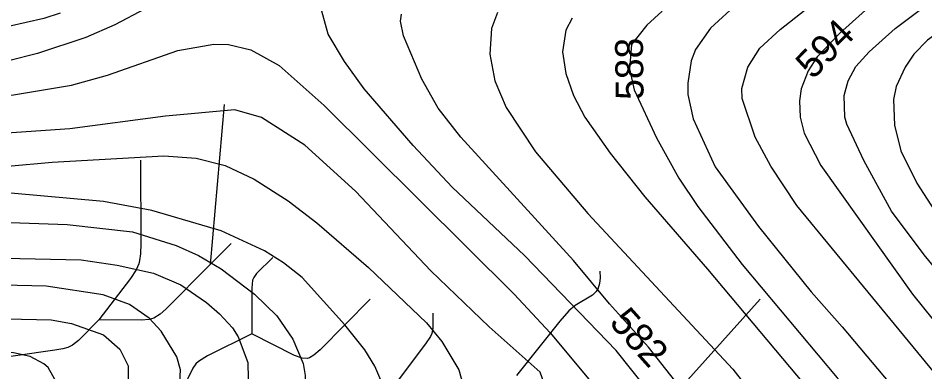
# Model space of a CAD drawing. Extents: x -709584 to -702006, y -1161789 to -1157496.
# Drawn here: x -708901 to -708575.3, y -1160205.6 to -1160078.5 of the extents above; entities that cross this region are included whole.
import ezdxf

# ---------------------------------------------------------------- set-up
doc = ezdxf.new("R2010")
doc.units = 0
for name, color, linetype in [('120_vrstevnice hlavní', 7, 'Continuous'), ('121_vrstevnice hlavní_popis', 7, 'Continuous'), ('122_vrstevnice základní', 7, 'Continuous'), ('411_akumulovaný odtok', 7, 'Continuous')]:
    doc.layers.add(name, color=color, linetype=linetype)

msp = doc.modelspace()

# ---------------------------------------------------------------- linework, layer by layer
at = {"layer": '120_vrstevnice hlavní'}
for points in [[(-708818.23, -1160415.36), (-708809.83, -1160409.58), (-708786.98, -1160388.31), (-708775.7, -1160375.44), (-708744.89, -1160337.54), (-708732.89, -1160321.92), (-708715.38, -1160301.53), (-708700.2, -1160287.93), (-708688.33, -1160278.82), (-708672.13, -1160267.68), (-708666.35, -1160261.17), (-708664.18, -1160256.4), (-708663.02, -1160246.85), (-708663.89, -1160237.31), (-708666.78, -1160227.47), (-708674.45, -1160212.72), (-708686.16, -1160197.96), (-708719.14, -1160163.83), (-708745.04, -1160139.24), (-708759.07, -1160124.34), (-708776.71, -1160103.94), (-708783.8, -1160094.11), (-708789.58, -1160084.27), (-708792.86, -1160072.53)], [(-708855.4, -1160075.16), (-708866.25, -1160080.95), (-708876.66, -1160085.43), (-708894.02, -1160091.22), (-708904.43, -1160093.82), (-708925.26, -1160097.15), (-708946.09, -1160098.3), (-708963.45, -1160096.42), (-708984.28, -1160093.24), (-709003.08, -1160089.62), (-709025.65, -1160082.97), (-709037.8, -1160076.17)], [(-708642.34, -1160072.99), (-708652.32, -1160082.1), (-708657.67, -1160089.77), (-708659.26, -1160093.82), (-708660.42, -1160101.92), (-708660.42, -1160105.97), (-708658.54, -1160114.65), (-708650.58, -1160132.01), (-708635.1, -1160153.41), (-708616.16, -1160176.84), (-708605.02, -1160189.43), (-708561.92, -1160240.78), (-708546.73, -1160261.03), (-708543.98, -1160265.66), (-708543.26, -1160275.93)], [(-709108.09, -1160076.46), (-709102.6, -1160089.48), (-709097.53, -1160098.01), (-709088.71, -1160108.57), (-709083.5, -1160112.77), (-709075.4, -1160118.12), (-709062.96, -1160123.18), (-709042.71, -1160128.68), (-709014.36, -1160137.36), (-708981.96, -1160144.3), (-708949.56, -1160149.94), (-708941.46, -1160150.66), (-708883.32, -1160152.69), (-708859.88, -1160155.29), (-708844.26, -1160160.21), (-708836.16, -1160163.83), (-708828.06, -1160168.6), (-708816.06, -1160177.71), (-708808.1, -1160185.52), (-708802.31, -1160193.91), (-708798.55, -1160202.59)], [(-708798.55, -1160202.59), (-708797.83, -1160206.93), (-708798.12, -1160215.61), (-708801.59, -1160228.63), (-708808.82, -1160240.78), (-708831.1, -1160271.88), (-708839.63, -1160284.89), (-708852.65, -1160307.03), (-708869.72, -1160332.34), (-708879.41, -1160345.21), (-708900.53, -1160369.08), (-708923.82, -1160391.06)]]:
    msp.add_lwpolyline(points, dxfattribs=at)
at = {"layer": '122_vrstevnice základní'}
for points in [[(-708886.35, -1160212.72), (-708886.79, -1160210.11), (-708890.26, -1160204.04), (-708891.7, -1160202.74), (-708896.62, -1160200.13), (-708902.7, -1160198.83), (-708918.9, -1160198.54), (-708939.15, -1160199.27), (-708977.62, -1160199.27), (-708987.75, -1160198.25), (-708997.87, -1160197.96), (-709052.55, -1160191.6), (-709064.7, -1160189.43), (-709078.87, -1160185.96), (-709091.6, -1160181.18), (-709102.45, -1160175.11), (-709109.25, -1160170.19), (-709113.3, -1160166.43), (-709119.08, -1160159.78), (-709133.26, -1160138.95), (-709136.3, -1160132.01), (-709140.35, -1160120.43), (-709147.29, -1160092.66), (-709155.39, -1160046.38)], [(-708560.61, -1160181.76), (-708575.51, -1160163.54), (-708587.23, -1160147.92), (-708597.21, -1160129.69), (-708603.28, -1160116.67), (-708604.01, -1160114.07), (-708604.3, -1160106.26), (-708602.85, -1160101.05), (-708600.1, -1160095.84), (-708595.33, -1160090.64), (-708585.93, -1160082.25), (-708557.29, -1160060.7)], [(-709120.39, -1160066.63), (-709110.55, -1160092.66), (-709105.92, -1160103.08), (-709101.58, -1160110.89), (-709094.21, -1160121.3), (-709085.24, -1160128.68), (-709064.41, -1160137.79), (-709050.52, -1160141.7), (-709034.32, -1160145.02), (-709008.87, -1160151.24), (-708976.47, -1160157.9), (-708957.95, -1160160.93), (-708933.07, -1160163.97), (-708916.58, -1160163.97), (-708905.88, -1160164.84), (-708878.4, -1160165.42), (-708865.38, -1160167.3)], [(-708711.77, -1160216.77), (-708711.48, -1160211.56), (-708713.5, -1160205.77), (-708731.73, -1160189.43), (-708752.7, -1160169.32), (-708779.75, -1160140.68), (-708797.97, -1160124.2), (-708813.6, -1160114.21), (-708823.18, -1160111.52), (-708848.02, -1160113.78), (-708882.45, -1160118.26), (-708905.01, -1160119.86), (-708918.9, -1160119.86), (-708927.58, -1160120.58), (-708944.93, -1160119.71), (-708977.91, -1160115.08), (-708993.53, -1160111.76), (-709021.59, -1160103.66), (-709028.54, -1160100.91), (-709042.71, -1160094.11), (-709055.44, -1160086.3), (-709063.11, -1160079.64), (-709071.5, -1160069.81)], [(-709057.76, -1160071.4), (-709045.32, -1160081.09), (-709034.03, -1160086.73), (-709003.66, -1160097.44), (-708989.48, -1160101.78), (-708979.36, -1160104.09), (-708959.11, -1160106.84), (-708945.8, -1160107.56), (-708922.95, -1160107.56), (-708902.7, -1160106.11), (-708881.87, -1160102.64), (-708868.85, -1160099.03), (-708843.68, -1160090.2), (-708830.66, -1160087.89), (-708825.46, -1160088.03), (-708817.36, -1160089.91), (-708807.23, -1160095.55), (-708791.03, -1160109.88), (-708722.76, -1160177.71), (-708709.89, -1160191.6), (-708690.65, -1160214.74), (-708685.01, -1160224)], [(-708570.07, -1160208.14), (-708621.22, -1160145.89), (-708630.62, -1160131.72), (-708636.26, -1160121.3), (-708640.89, -1160107.42), (-708641.04, -1160103.8), (-708638.87, -1160096.13), (-708634.53, -1160089.33), (-708627.29, -1160082.54), (-708610.95, -1160069.66)], [(-708593.16, -1160072.56), (-708605.89, -1160083.98), (-708613.99, -1160092.37), (-708617.17, -1160097.44), (-708619.77, -1160103.94), (-708620.35, -1160108.28), (-708620.06, -1160114.07), (-708618.62, -1160119.86), (-708612.69, -1160131.43), (-708579.71, -1160177.71), (-708572.33, -1160186.97), (-708551.65, -1160209.53), (-708540.22, -1160221.11), (-708534.43, -1160228.05), (-708521.7, -1160240.63), (-708508.54, -1160255.82), (-708495.52, -1160272.6), (-708492.92, -1160282.44)], [(-708552.08, -1160070.1), (-708574.35, -1160086.44), (-708579.27, -1160091.51), (-708582.31, -1160096.13), (-708585.64, -1160103.08), (-708586.5, -1160107.71), (-708586.21, -1160116.96), (-708583.9, -1160126.22), (-708578.12, -1160137.79), (-708570.74, -1160149.36), (-708519.97, -1160208.96), (-708485.98, -1160243.38), (-708477.59, -1160252.64), (-708456.18, -1160272.17), (-708450.39, -1160278.96), (-708448.8, -1160287.64), (-708449.67, -1160299.21), (-708452.71, -1160307.89)], [(-709138.03, -1160074.44), (-709135.29, -1160083.12), (-709129.21, -1160109.15), (-709125.74, -1160120.72), (-709122.12, -1160129.4), (-709116.34, -1160140.68), (-709106.36, -1160155), (-709095.36, -1160162.96), (-709090.73, -1160165.42), (-709072.59, -1160172.86), (-709059.48, -1160175.8), (-709042.42, -1160178.73), (-709025.07, -1160181.04), (-709000.77, -1160185.23), (-708931.05, -1160189.51), (-708905.01, -1160186.54), (-708889.1, -1160186.97), (-708881.87, -1160188.27)], [(-708669.68, -1160076.03), (-708675.17, -1160081.09), (-708680.67, -1160088.03), (-708681.39, -1160096.71), (-708679.66, -1160104.23), (-708671.7, -1160121.59), (-708663.6, -1160136.06), (-708656.8, -1160146.18), (-708640.89, -1160167.01), (-708606.75, -1160207.8), (-708595.62, -1160220.24)], [(-709084.08, -1160076.17), (-709079.31, -1160084.27), (-709076.27, -1160088.32), (-709068.03, -1160095.84), (-709060.21, -1160100.76), (-709050.23, -1160105.54), (-709038.08, -1160110.45), (-709020.73, -1160116.24), (-708982.54, -1160124.48), (-708956.51, -1160127.96), (-708919.48, -1160131.28), (-708904.72, -1160131.72), (-708888.81, -1160130.27), (-708848.6, -1160127.96), (-708837.03, -1160128.82), (-708826.61, -1160131.43), (-708816.2, -1160136.34), (-708804.05, -1160144.16), (-708793.64, -1160152.11), (-708775.12, -1160168.17), (-708754.29, -1160187.98), (-708748.8, -1160194.78), (-708742.72, -1160204.91), (-708740.41, -1160213.01)], [(-708885.92, -1160076.75), (-708891.7, -1160078.63), (-708904.43, -1160081.53), (-708918.32, -1160083.55), (-708948.41, -1160085), (-708973.86, -1160082.39), (-708994.98, -1160078.34)], [(-708631.78, -1160251.05), (-708674.59, -1160196.81), (-708688.62, -1160181.19), (-708701.5, -1160165.56), (-708742, -1160121.3), (-708750.1, -1160110.89), (-708756.03, -1160100.47), (-708762.54, -1160084.85), (-708763.69, -1160079.64), (-708763.26, -1160077.04)], [(-708728.83, -1160076.46), (-708731, -1160082.25), (-708731.58, -1160091.51)], [(-708701.93, -1160078.49), (-708704.25, -1160082.83), (-708705.4, -1160090.64), (-708704.25, -1160098.45), (-708701.5, -1160106.26), (-708697.45, -1160114.07), (-708688.33, -1160127.09)], [(-708731.58, -1160091.51), (-708729.7, -1160101.05), (-708725.65, -1160110.6), (-708715.09, -1160126.51), (-708696.29, -1160148.78), (-708644.22, -1160204.62), (-708605.89, -1160253.8), (-708603.28, -1160259.58), (-708603.14, -1160265.08), (-708606.18, -1160271.59), (-708610.52, -1160276.07), (-708621.8, -1160282.15), (-708631.49, -1160285.91), (-708658.83, -1160299.07), (-708666.64, -1160303.99), (-708679.94, -1160315.27), (-708697.16, -1160332.92), (-708715.24, -1160352.44), (-708724.64, -1160364.45), (-708733.46, -1160377.03), (-708752.56, -1160400.61), (-708763.55, -1160413.05)], [(-708688.33, -1160127.09), (-708675.9, -1160142.71), (-708653.33, -1160168.75), (-708615.72, -1160213.58), (-708597.21, -1160239.62), (-708586.07, -1160254.08), (-708582.45, -1160259.87), (-708581.44, -1160264.79), (-708584.05, -1160271.44), (-708587.52, -1160277.08), (-708595.47, -1160283.88), (-708631.49, -1160303.41), (-708649.43, -1160313.53), (-708658.83, -1160319.47), (-708666.49, -1160325.54), (-708677.49, -1160336.1), (-708710.32, -1160370.38), (-708747.35, -1160415.07)], [(-708909.93, -1160405.67), (-708894.31, -1160393.81), (-708880.28, -1160381.66), (-708866.68, -1160367.92), (-708857.71, -1160356.35), (-708853.37, -1160349.26), (-708848.17, -1160342.32), (-708837.03, -1160325.83), (-708814.46, -1160292.27), (-708801.01, -1160270.72), (-708776.57, -1160236), (-708772.66, -1160228.34), (-708769.62, -1160216.33), (-708770.38, -1160209.48), (-708772.9, -1160203.61), (-708776.43, -1160197.74), (-708783.65, -1160188.71), (-708798.99, -1160171.78), (-708805.64, -1160166.43), (-708812.44, -1160162.09), (-708828.06, -1160155), (-708852.94, -1160147.63), (-708870.3, -1160144.45), (-708903.57, -1160141.41)], [(-708865.38, -1160167.3), (-708852.36, -1160170.19), (-708842.53, -1160174.39), (-708833.27, -1160180.75), (-708828.64, -1160184.8), (-708824.01, -1160189.86), (-708821.98, -1160193.04), (-708818.51, -1160202.3), (-708818.37, -1160208.09), (-708819.38, -1160213.3), (-708829.36, -1160234.12), (-708840.64, -1160257.56), (-708860.46, -1160291.84), (-708879.55, -1160319.61), (-708889.39, -1160332.92), (-708902.99, -1160349.26)], [(-708871.02, -1160272.02), (-708847.73, -1160230.36), (-708844.98, -1160223.42), (-708843.25, -1160216.48), (-708842.67, -1160204.91), (-708843.97, -1160200.28), (-708849.61, -1160191.02), (-708853.95, -1160186.39), (-708861.04, -1160181.47), (-708870.44, -1160178), (-708890.86, -1160174.82), (-708906.46, -1160174.53)], [(-708881.87, -1160188.27), (-708870.3, -1160192.32), (-708864.51, -1160197.53), (-708861.47, -1160203.46), (-708861.33, -1160213.58), (-708862.49, -1160219.66), (-708867.26, -1160230.07), (-708886.35, -1160260.59), (-708909.64, -1160291.98)]]:
    msp.add_lwpolyline(points, dxfattribs=at)
at = {"layer": '411_akumulovaný odtok'}
for p, q in [((-708826.99, -1160109.5), (-708831.99, -1160167)), ((-708824.49, -1160159.5), (-708831.99, -1160167)), ((-708634.49, -1160179.5), (-708676.99, -1160227))]:
    msp.add_line(p, q, dxfattribs=at)
for points in [[(-708856.99, -1160129.5), (-708856.88, -1160159.54), (-708857.04, -1160163.24), (-708857.39, -1160165.62), (-708857.69, -1160166.77), (-708858.65, -1160168.95), (-708860.61, -1160172.05), (-708871.99, -1160187)], [(-708831.99, -1160167), (-708847.95, -1160183.1), (-708850.01, -1160184.95), (-708852.25, -1160186.36), (-708853.96, -1160186.85), (-708856.7, -1160187.11), (-708871.99, -1160187)], [(-708809.49, -1160164.5), (-708815.37, -1160170.32), (-708816.35, -1160171.68), (-708816.76, -1160172.71), (-708817.04, -1160175.62), (-708816.99, -1160192)], [(-708691.99, -1160169.5), (-708691.94, -1160171.79), (-708692.16, -1160173.89), (-708692.81, -1160175.96), (-708693.35, -1160176.82), (-708694.71, -1160178.08), (-708700.95, -1160181.8), (-708703.13, -1160183.68), (-708706.39, -1160187.43), (-708721.99, -1160207)], [(-708774.49, -1160179.5), (-708792.46, -1160197.68), (-708794.75, -1160199.65), (-708796.35, -1160200.58), (-708797.18, -1160200.82), (-708798.94, -1160200.76), (-708801.72, -1160199.82), (-708816.99, -1160192)], [(-708751.99, -1160184.5), (-708751.98, -1160190.03), (-708752.35, -1160191.88), (-708752.86, -1160192.99), (-708754.64, -1160195.61), (-708766.99, -1160212)], [(-708871.99, -1160187), (-708879.29, -1160194.41), (-708881.46, -1160196.06), (-708883.11, -1160196.85), (-708884.93, -1160197.37), (-708887.79, -1160197.9), (-708916.99, -1160202)], [(-708816.99, -1160192), (-708832.91, -1160199.9), (-708836.24, -1160201.87), (-708837.13, -1160202.74), (-708838.2, -1160204.32), (-708841.99, -1160212)]]:
    msp.add_lwpolyline(points, dxfattribs=at)

# ---------------------------------------------------------------- texts
at = {"layer": '121_vrstevnice hlavní_popis'}
for s, rotation, p in [('594', 45.5895, (-708615.52, -1160100.86)), ('588', 90.7324, (-708676.31, -1160107.83)), ('582', 311.7411, (-708688.98, -1160188.14))]:
    msp.add_text(s, height=10, rotation=rotation, dxfattribs=at).set_placement(p)

doc.saveas('drawing.dxf')
